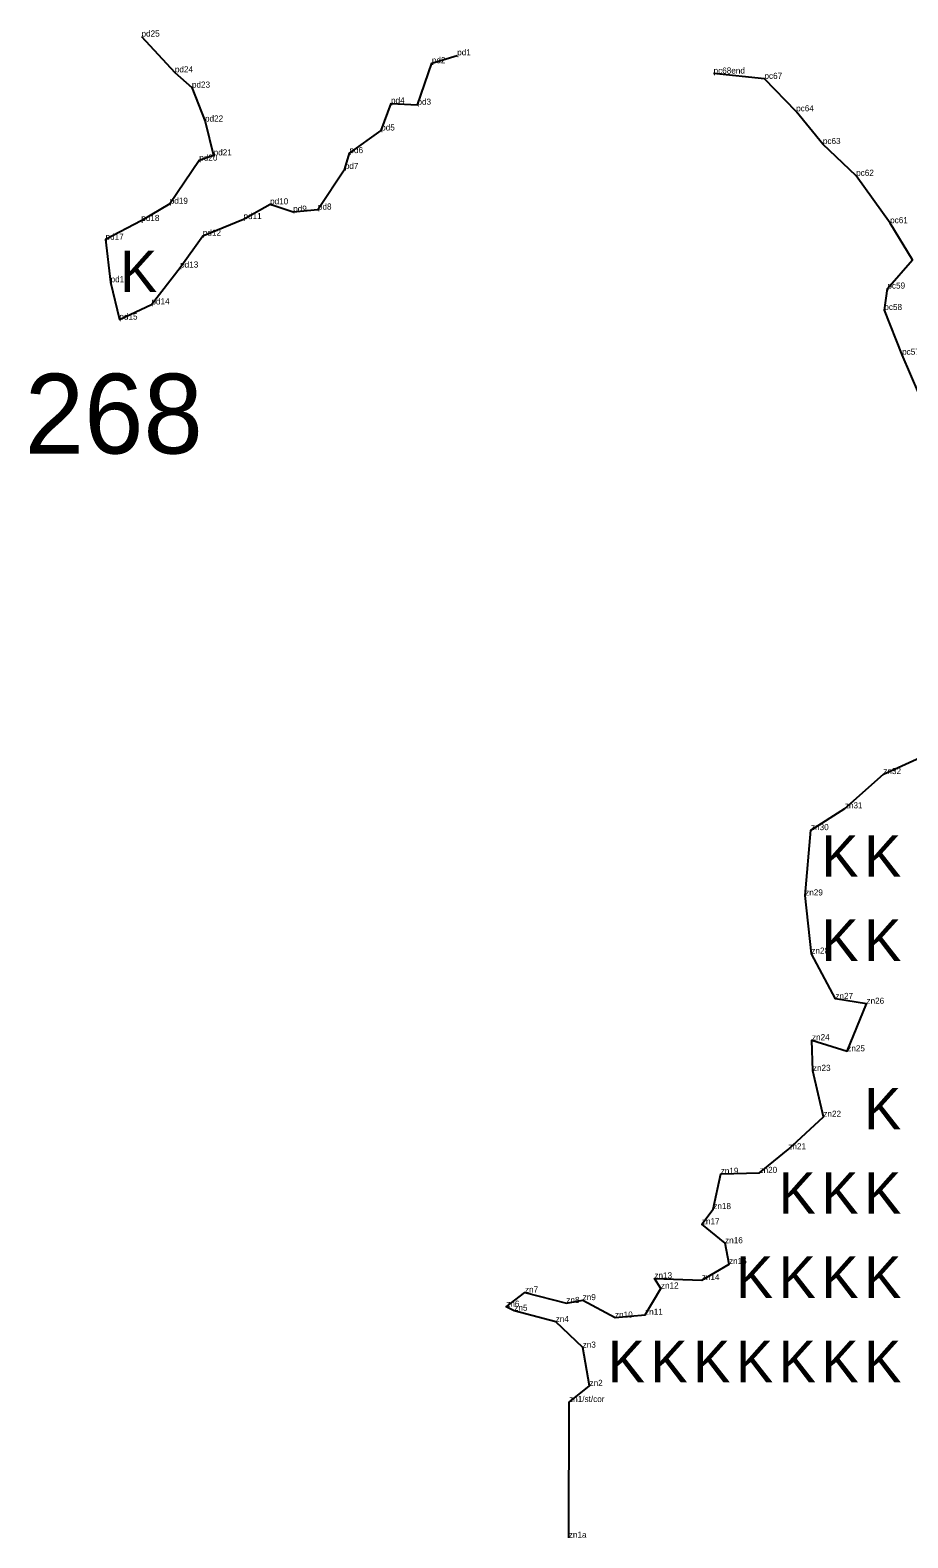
# Model space of a CAD drawing. Extents: x 2072529 to 2268812, y 436423 to 470008.
# Drawn here: x 2229846 to 2230565, y 437834 to 439069 of the extents above; entities that cross this region are included whole.
import ezdxf

# ---------------------------------------------------------------- set-up
doc = ezdxf.new("R2010")
doc.units = 0
for name, color, linetype in [('Old_Level_20', 7, 'Continuous'), ('Old_Level_52', 7, 'Continuous'), ('Old_Level_55', 7, 'Continuous'), ('Old_Level_60', 7, 'Continuous'), ('Old_Level_62', 7, 'Continuous')]:
    doc.layers.add(name, color=color, linetype=linetype)

msp = doc.modelspace()

# ---------------------------------------------------------------- linework, layer by layer
at = {"layer": 'Old_Level_20'}
for p, q in [((2229937.356, 439063.633), (2229937.356, 439063.633)), ((2230195.87, 439048.273), (2230195.87, 439048.273)), ((2230175.151, 439041.829), (2230175.151, 439041.829)), ((2229964.656, 439034.32), (2229964.656, 439034.32)), ((2230405.831, 439033.328), (2230405.831, 439033.328)), ((2230447.46, 439028.971), (2230447.46, 439028.971)), ((2229978.63, 439021.803), (2229978.63, 439021.803)), ((2230141.691, 439008.87), (2230141.691, 439008.87)), ((2230163.317, 439007.777), (2230163.317, 439007.777)), ((2230473.411, 439002.406), (2230473.411, 439002.406)), ((2229989.358, 438994.03), (2229989.358, 438994.03)), ((2230133.629, 438986.718), (2230133.629, 438986.718)), ((2230495.293, 438975.627), (2230495.293, 438975.627)), ((2229984.627, 438962.033), (2229984.627, 438962.033)), ((2229996.426, 438966.28), (2229996.426, 438966.28)), ((2230107.636, 438968.161), (2230107.636, 438968.161)), ((2230103.807, 438955.209), (2230103.807, 438955.209)), ((2230522.567, 438949.582), (2230522.567, 438949.582)), ((2229960.471, 438926.676), (2229960.471, 438926.676)), ((2230042.649, 438926.266), (2230042.649, 438926.266)), ((2229937.16, 438912.593), (2229937.16, 438912.593)), ((2230020.861, 438914.134), (2230020.861, 438914.134)), ((2230061.569, 438920.202), (2230061.569, 438920.202)), ((2230081.824, 438921.916), (2230081.824, 438921.916)), ((2229987.589, 438900.517), (2229987.589, 438900.517)), ((2230550.391, 438910.797), (2230550.391, 438910.797)), ((2229907.938, 438897.314), (2229907.938, 438897.314)), ((2229968.973, 438874.416), (2229968.973, 438874.416)), ((2229912.039, 438862.433), (2229912.039, 438862.433)), ((2230548.133, 438857.217), (2230548.133, 438857.217)), ((2229945.459, 438844.229), (2229945.459, 438844.229)), ((2230545.636, 438839.663), (2230545.636, 438839.663)), ((2229919.236, 438831.853), (2229919.236, 438831.853)), ((2230560.209, 438803.028), (2230560.209, 438803.028)), ((2230544.811, 438459.575), (2230544.811, 438459.575)), ((2230513.299, 438431.528), (2230513.299, 438431.528)), ((2230485.56, 438413.683), (2230485.56, 438413.683)), ((2230480.817, 438360.197), (2230480.817, 438360.197)), ((2230485.895, 438312.516), (2230485.895, 438312.516)), ((2230505.549, 438275.391), (2230505.549, 438275.391)), ((2230531.006, 438271.455), (2230531.006, 438271.455)), ((2230486.366, 438241.632), (2230486.366, 438241.632)), ((2230515.222, 438232.535), (2230515.222, 438232.535)), ((2230487.132, 438216.516), (2230487.132, 438216.516)), ((2230495.691, 438178.911), (2230495.691, 438178.911)), ((2230467.018, 438152.256), (2230467.018, 438152.256)), ((2230411.69, 438132.217), (2230411.69, 438132.217)), ((2230443.396, 438132.954), (2230443.396, 438132.954)), ((2230405.568, 438103.302), (2230405.568, 438103.302)), ((2230396.199, 438090.877), (2230396.199, 438090.877)), ((2230415.261, 438075.336), (2230415.261, 438075.336)), ((2230418.466, 438058.268), (2230418.466, 438058.268)), ((2230251.357, 438034.955), (2230251.357, 438034.955)), ((2230357.359, 438046.533), (2230357.359, 438046.533)), ((2230362.647, 438038.259), (2230362.647, 438038.259)), ((2230396.169, 438045.119), (2230396.169, 438045.119)), ((2230236.05, 438023.325), (2230236.05, 438023.325)), ((2230285.253, 438026.391), (2230285.253, 438026.391)), ((2230298.62, 438028.753), (2230298.62, 438028.753)), ((2230242.646, 438020.093), (2230242.646, 438020.093)), ((2230276.544, 438010.892), (2230276.544, 438010.892)), ((2230325.096, 438014.422), (2230325.096, 438014.422)), ((2230349.737, 438016.733), (2230349.737, 438016.733)), ((2230298.636, 437989.826), (2230298.636, 437989.826)), ((2230304.22, 437958.48), (2230304.22, 437958.48)), ((2230287.505, 437945.265), (2230287.505, 437945.265)), ((2230287.285, 437834.131), (2230287.285, 437834.131))]:
    msp.add_line(p, q, dxfattribs=at)
at = {"layer": 'Old_Level_52'}
for points in [[(2229937.356, 439063.633), (2229964.656, 439034.32), (2229978.63, 439021.803), (2229989.358, 438994.03), (2229996.426, 438966.28), (2229984.627, 438962.033), (2229960.471, 438926.676), (2229937.16, 438912.593), (2229907.938, 438897.314), (2229912.039, 438862.433), (2229919.236, 438831.853), (2229945.459, 438844.229), (2229968.973, 438874.416), (2229987.589, 438900.517), (2230020.861, 438914.134), (2230042.649, 438926.266), (2230061.569, 438920.202), (2230081.824, 438921.916), (2230103.807, 438955.209), (2230107.636, 438968.161), (2230133.629, 438986.718), (2230141.691, 439008.87), (2230163.317, 439007.777), (2230175.151, 439041.829), (2230195.87, 439048.273)], [(2230573.781, 438771.245), (2230560.209, 438803.028), (2230545.636, 438839.663), (2230548.133, 438857.217), (2230568.692, 438880.673), (2230550.391, 438910.797), (2230522.567, 438949.582), (2230495.293, 438975.627), (2230473.411, 439002.406), (2230447.46, 439028.971), (2230405.831, 439033.328)], [(2230287.285, 437834.131), (2230287.505, 437945.265), (2230304.22, 437958.48), (2230298.636, 437989.826), (2230276.544, 438010.892), (2230242.646, 438020.093), (2230236.05, 438023.325), (2230251.357, 438034.955), (2230285.253, 438026.391), (2230298.62, 438028.753), (2230325.096, 438014.422), (2230349.737, 438016.733), (2230362.647, 438038.259), (2230357.359, 438046.533), (2230396.169, 438045.119), (2230418.466, 438058.268), (2230415.261, 438075.336), (2230396.199, 438090.877), (2230405.568, 438103.302), (2230411.69, 438132.217), (2230443.396, 438132.954), (2230467.018, 438152.256), (2230495.691, 438178.911), (2230487.132, 438216.516), (2230486.366, 438241.632), (2230515.222, 438232.535), (2230531.006, 438271.455), (2230505.549, 438275.391), (2230485.895, 438312.516), (2230480.817, 438360.197), (2230485.56, 438413.683), (2230513.299, 438431.528), (2230544.811, 438459.575), (2230580.917, 438476.025)]]:
    msp.add_lwpolyline(points, dxfattribs=at)

# ---------------------------------------------------------------- texts
at = {"layer": 'Old_Level_55'}
for p in [(2229919.924, 438854.378), (2230494.176, 438375.557), (2230529.176, 438375.557), (2230494.176, 438306.557), (2230529.176, 438306.557), (2230529.176, 438168.557), (2230459.176, 438099.557), (2230494.176, 438099.557), (2230529.176, 438099.557), (2230424.176, 438030.557), (2230459.176, 438030.557), (2230494.176, 438030.557), (2230529.176, 438030.557), (2230319.176, 437961.557), (2230354.176, 437961.557), (2230389.176, 437961.557), (2230424.176, 437961.557), (2230459.176, 437961.557), (2230494.176, 437961.557), (2230529.176, 437961.557)]:
    msp.add_text('K', height=34, dxfattribs=at).set_placement(p)
at = {"layer": 'Old_Level_60'}
for s, p in [('pd25', (2229937.356, 439063.633)), ('pd2', (2230175.151, 439041.829)), ('pd1', (2230195.87, 439048.273)), ('pd24', (2229964.656, 439034.32)), ('pc68end', (2230405.831, 439033.328)), ('pd23', (2229978.63, 439021.803)), ('pc67', (2230447.46, 439028.971)), ('pd4', (2230141.691, 439008.87)), ('pd3', (2230163.317, 439007.777)), ('pd22', (2229989.358, 438994.03)), ('pc64', (2230473.411, 439002.406)), ('pd5', (2230133.629, 438986.718)), ('pd6', (2230107.636, 438968.161)), ('pc63', (2230495.293, 438975.627)), ('pd20', (2229984.627, 438962.033)), ('pd21', (2229996.426, 438966.28)), ('pd7', (2230103.807, 438955.209)), ('pc62', (2230522.567, 438949.582)), ('pd19', (2229960.471, 438926.676)), ('pd10', (2230042.649, 438926.266)), ('pd9', (2230061.569, 438920.202)), ('pd8', (2230081.824, 438921.916)), ('pd18', (2229937.16, 438912.593)), ('pd11', (2230020.861, 438914.134)), ('pc61', (2230550.391, 438910.797)), ('pd17', (2229907.938, 438897.314)), ('pd12', (2229987.589, 438900.517)), ('pd13', (2229968.973, 438874.416)), ('pd16', (2229912.039, 438862.433)), ('pc59', (2230548.133, 438857.217)), ('pd14', (2229945.459, 438844.229)), ('pc58', (2230545.636, 438839.663)), ('pd15', (2229919.236, 438831.853)), ('pc57', (2230560.209, 438803.028)), ('zn32', (2230544.811, 438459.575)), ('zn31', (2230513.299, 438431.528)), ('zn30', (2230485.56, 438413.683)), ('zn29', (2230480.817, 438360.197)), ('zn28', (2230485.895, 438312.516)), ('zn27', (2230505.549, 438275.391)), ('zn26', (2230531.006, 438271.455)), ('zn24', (2230486.366, 438241.632)), ('zn25', (2230515.222, 438232.535)), ('zn23', (2230487.132, 438216.516)), ('zn22', (2230495.691, 438178.911)), ('zn21', (2230467.018, 438152.256)), ('zn19', (2230411.69, 438132.217)), ('zn20', (2230443.396, 438132.954)), ('zn18', (2230405.568, 438103.302)), ('zn17', (2230396.199, 438090.877)), ('zn16', (2230415.261, 438075.336)), ('zn15', (2230418.466, 438058.268)), ('zn13', (2230357.359, 438046.533)), ('zn14', (2230396.169, 438045.119)), ('zn7', (2230251.357, 438034.955)), ('zn12', (2230362.647, 438038.259)), ('zn6', (2230236.05, 438023.325)), ('zn5', (2230242.646, 438020.093)), ('zn8', (2230285.253, 438026.391)), ('zn9', (2230298.62, 438028.753)), ('zn4', (2230276.544, 438010.892)), ('zn10', (2230325.096, 438014.422)), ('zn11', (2230349.737, 438016.733)), ('zn3', (2230298.636, 437989.826)), ('zn2', (2230304.22, 437958.48)), ('zn1/st/cor', (2230287.505, 437945.265)), ('zn1a', (2230287.285, 437834.131))]:
    msp.add_text(s, height=5, dxfattribs=at).set_placement(p)
at = {"layer": 'Old_Level_62'}
msp.add_text('268', height=65.34, dxfattribs=at).set_placement((2229841.784, 438722.155))

doc.saveas('drawing.dxf')
